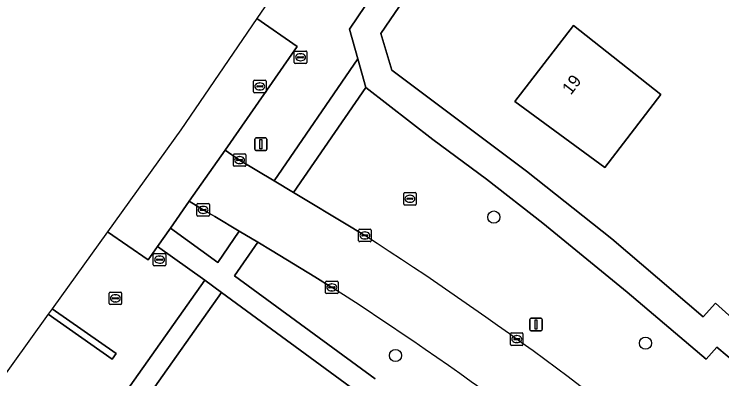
# Model space of a CAD drawing. Extents: x 158793 to 159888, y 384317 to 385256.
# Drawn here: x 159062 to 159118.9, y 384971.1 to 385000.3 of the extents above; entities that cross this region are included whole.
import ezdxf

# ---------------------------------------------------------------- set-up
doc = ezdxf.new("R2010")
doc.units = 0
for name, color, linetype in [('IMGEO_Berm_groen', 7, 'Continuous'), ('IMGEO_Boom', 7, 'Continuous'), ('IMGEO_Erf', 7, 'Continuous'), ('IMGEO_Groenvoorziening', 7, 'Continuous'), ('IMGEO_Kolk', 7, 'Continuous'), ('IMGEO_Lichtmast', 7, 'Continuous'), ('IMGEO_Muur', 7, 'Continuous'), ('IMGEO_Pand', 7, 'Continuous'), ('IMGEO_Pand_nummerreeks', 7, 'Continuous'), ('IMGEO_Rijbaan_lokaal_gesloten', 7, 'Continuous'), ('IMGEO_Rioolput', 7, 'Continuous'), ('IMGEO_Terreindeel_open', 7, 'Continuous'), ('IMGEO_Voetpad_gesloten', 7, 'Continuous'), ('IMGEO_Voetpad_open', 7, 'Continuous')]:
    doc.layers.add(name, color=color, linetype=linetype)

msp = doc.modelspace()

# ---------------------------------------------------------------- linework, layer by layer
at = {"layer": 'IMGEO_Berm_groen'}
for points in [[(159081.505, 384999.986), (159084.758, 384997.737), (159078.948, 384989.428), (159080.124, 384988.626), (159082.915, 384986.948), (159089.625, 384996.759), (159088.962, 384999.139), (159094.107, 385006.771), (159096.534, 385010.341), (159093.469, 385012.397), (159091.377, 385013.835), (159090.881, 385013.109), (159090.611, 385013.292)], [(159080.087, 384982.918), (159078.14, 384984.081), (159077.19, 384984.626), (159076.074, 384985.317), (159074.566, 384983.159), (159078.365, 384980.388)]]:
    msp.add_lwpolyline(points, close=True, dxfattribs=at)
for points in [[(159111.287, 384978.016), (159104.507, 384983.566), (159099.989, 384987.088), (159095.671, 384990.269), (159090.266, 384994.46), (159084.469, 384986.013), (159089.09, 384983.234), (159090.2, 384982.573)], [(159057.998, 384951.94), (159061.372, 384956.432), (159077.325, 384978.977), (159073.53, 384981.678), (159072.777, 384980.601), (159069.494, 384982.854), (159065.049, 384976.676), (159070.181, 384973.084), (159069.867, 384972.64), (159064.736, 384976.24), (159047.236, 384951.916), (159025.619, 384945.877)], [(159087.537, 384978.402), (159086.184, 384979.241), (159082.733, 384981.337), (159081.59, 384982.02), (159079.699, 384979.322), (159091.021, 384971.057)], [(159121.007, 384971.505), (159118.512, 384973.602), (159117.659, 384972.637), (159111.287, 384978.016)]]:
    msp.add_lwpolyline(points, dxfattribs=at)
for centre, radius, start, end in [((158927.55, 384730.894), 299.661, 49.95555, 57.12704), ((158937.977, 384744.917), 277.279, 49.89667, 57.35818)]:
    msp.add_arc(centre, radius, start, end, dxfattribs=at)
at = {"layer": 'IMGEO_Boom'}
for centre in [(159100.578, 384984.049), (159112.765, 384973.916), (159092.656, 384972.929)]:
    msp.add_circle(centre, 0.489, dxfattribs=at)
at = {"layer": 'IMGEO_Erf'}
msp.add_lwpolyline([(159151.5, 385087.223), (159146.569, 385079.985), (159135.306, 385063.376), (159135.41, 385063.302), (159118.837, 385038.88), (159111.535, 385028.137), (159091.494, 384998.786), (159092.362, 384995.835), (159103.204, 384987.734), (159110.076, 384982.302), (159117.408, 384976.04), (159118.4, 384977.13), (159120.786, 384975), (159124.18, 384971.909), (159124.279, 384971.818), (159127.169, 384969.189), (159127.349, 384969.38), (159127.296, 384969.43), (159129.774, 384972.033), (159131.929, 384969.989), (159129.462, 384967.367), (159129.341, 384967.231), (159131.486, 384965.091)], dxfattribs=at)
msp.add_lwpolyline([(159109.492, 384988.034), (159102.26, 384993.332), (159106.971, 384999.439), (159114.014, 384993.888)], close=True, dxfattribs=at)
at = {"layer": 'IMGEO_Groenvoorziening'}
msp.add_lwpolyline([(159089.828, 384969.813), (159078.675, 384977.983), (159060.224, 384951.955), (159062.885, 384947.902)], dxfattribs=at)
at = {"layer": 'IMGEO_Kolk'}
for p, q in [((159084.521, 384996.457), (159084.521, 384997.309)), ((159084.596, 384997.383), (159085.448, 384997.383)), ((159085.009, 384997.163), (159085.034, 384997.163)), ((159085.522, 384997.309), (159085.522, 384996.457)), ((159084.78, 384996.877), (159084.78, 384996.889)), ((159085.218, 384996.84), (159084.82, 384996.84)), ((159084.823, 384996.926), (159085.221, 384996.926)), ((159085.032, 384996.603), (159085.007, 384996.603)), ((159085.264, 384996.889), (159085.264, 384996.877)), ((159085.448, 384996.383), (159084.596, 384996.383)), ((159079.698, 384989.126), (159080.55, 384989.126)), ((159079.623, 384988.2), (159079.623, 384989.052)), ((159079.882, 384988.62), (159079.882, 384988.632)), ((159080.32, 384988.583), (159079.922, 384988.583)), ((159079.925, 384988.669), (159080.323, 384988.669)), ((159080.111, 384988.906), (159080.136, 384988.906)), ((159080.366, 384988.632), (159080.366, 384988.62)), ((159080.624, 384989.052), (159080.624, 384988.2)), ((159080.55, 384988.126), (159079.698, 384988.126)), ((159080.134, 384988.346), (159080.109, 384988.346)), ((159076.764, 384985.126), (159077.616, 384985.126)), ((159076.689, 384984.2), (159076.689, 384985.052)), ((159076.948, 384984.62), (159076.948, 384984.632)), ((159077.386, 384984.583), (159076.988, 384984.583)), ((159076.991, 384984.669), (159077.389, 384984.669)), ((159077.177, 384984.906), (159077.202, 384984.906)), ((159077.432, 384984.632), (159077.432, 384984.62)), ((159077.69, 384985.052), (159077.69, 384984.2)), ((159077.616, 384984.126), (159076.764, 384984.126)), ((159077.2, 384984.346), (159077.175, 384984.346)), ((159089.699, 384982.147), (159089.699, 384982.999)), ((159089.774, 384983.073), (159090.626, 384983.073)), ((159090.187, 384982.853), (159090.212, 384982.853)), ((159090.7, 384982.999), (159090.7, 384982.147)), ((159089.958, 384982.567), (159089.958, 384982.579)), ((159090.396, 384982.53), (159089.998, 384982.53)), ((159090.001, 384982.616), (159090.399, 384982.616)), ((159090.21, 384982.293), (159090.185, 384982.293)), ((159090.442, 384982.579), (159090.442, 384982.567)), ((159090.626, 384982.073), (159089.774, 384982.073)), ((159073.256, 384981.129), (159074.108, 384981.129)), ((159073.181, 384980.203), (159073.181, 384981.055)), ((159073.44, 384980.623), (159073.44, 384980.635)), ((159073.878, 384980.586), (159073.48, 384980.586)), ((159073.483, 384980.672), (159073.881, 384980.672)), ((159073.669, 384980.909), (159073.694, 384980.909)), ((159073.924, 384980.635), (159073.924, 384980.623)), ((159074.182, 384981.055), (159074.182, 384980.203)), ((159074.108, 384980.129), (159073.256, 384980.129)), ((159073.692, 384980.349), (159073.667, 384980.349)), ((159087.036, 384977.976), (159087.036, 384978.828)), ((159087.111, 384978.902), (159087.963, 384978.902)), ((159088.037, 384978.828), (159088.037, 384977.976)), ((159087.295, 384978.396), (159087.295, 384978.408)), ((159087.733, 384978.359), (159087.335, 384978.359)), ((159087.338, 384978.445), (159087.736, 384978.445)), ((159087.524, 384978.682), (159087.549, 384978.682)), ((159087.779, 384978.408), (159087.779, 384978.396)), ((159087.963, 384977.902), (159087.111, 384977.902)), ((159087.547, 384978.122), (159087.522, 384978.122)), ((159101.915, 384973.818), (159101.915, 384974.67)), ((159101.99, 384974.744), (159102.842, 384974.744)), ((159102.217, 384974.287), (159102.615, 384974.287)), ((159102.403, 384974.524), (159102.428, 384974.524)), ((159102.916, 384974.67), (159102.916, 384973.818)), ((159102.842, 384973.744), (159101.99, 384973.744)), ((159102.174, 384974.238), (159102.174, 384974.25)), ((159102.612, 384974.201), (159102.214, 384974.201)), ((159102.426, 384973.964), (159102.401, 384973.964)), ((159102.658, 384974.25), (159102.658, 384974.238))]:
    msp.add_line(p, q, dxfattribs=at)
for points in [[(159084.521, 384996.457), (159084.521, 384997.309)], [(159084.596, 384997.383), (159085.448, 384997.383)], [(159085.522, 384997.309), (159085.522, 384996.457)], [(159085.448, 384996.383), (159084.596, 384996.383)], [(159079.698, 384989.126), (159080.55, 384989.126)], [(159079.623, 384988.2), (159079.623, 384989.052)], [(159080.624, 384989.052), (159080.624, 384988.2)], [(159080.55, 384988.126), (159079.698, 384988.126)], [(159076.764, 384985.126), (159077.616, 384985.126)], [(159076.689, 384984.2), (159076.689, 384985.052)], [(159077.69, 384985.052), (159077.69, 384984.2)], [(159077.616, 384984.126), (159076.764, 384984.126)], [(159089.699, 384982.147), (159089.699, 384982.999)], [(159089.774, 384983.073), (159090.626, 384983.073)], [(159090.7, 384982.999), (159090.7, 384982.147)], [(159090.626, 384982.073), (159089.774, 384982.073)], [(159073.256, 384981.129), (159074.108, 384981.129)], [(159073.181, 384980.203), (159073.181, 384981.055)], [(159074.182, 384981.055), (159074.182, 384980.203)], [(159074.108, 384980.129), (159073.256, 384980.129)], [(159087.036, 384977.976), (159087.036, 384978.828)], [(159087.111, 384978.902), (159087.963, 384978.902)], [(159088.037, 384978.828), (159088.037, 384977.976)], [(159087.963, 384977.902), (159087.111, 384977.902)], [(159101.915, 384973.818), (159101.915, 384974.67)], [(159101.99, 384974.744), (159102.842, 384974.744)], [(159102.916, 384974.67), (159102.916, 384973.818)], [(159102.842, 384973.744), (159101.99, 384973.744)]]:
    msp.add_lwpolyline(points, dxfattribs=at)
for centre, radius, start, end in [((159084.598, 384997.307), 0.0765, 91.552, 178.448), ((159084.598, 384997.307), 0.0765, 91.552, 178.448), ((159085.446, 384997.307), 0.0765, 1.552, 88.448), ((159085.446, 384997.307), 0.0765, 1.552, 88.448), ((159084.82, 384996.886), 0.0403, 85.8775, 175.7526), ((159084.817, 384996.876), 0.0366, 178.938, 274.7102), ((159085.221, 384996.883), 0.043, 264.8664, 352.4533), ((159085.225, 384996.888), 0.0386, 1.7309, 96.639), ((159084.598, 384996.459), 0.0765, 181.552, 268.448), ((159084.598, 384996.459), 0.0765, 181.552, 268.448), ((159085.446, 384996.459), 0.0765, 271.552, 358.448), ((159085.446, 384996.459), 0.0765, 271.552, 358.448), ((159079.7, 384989.05), 0.0765, 91.552, 178.448), ((159079.7, 384989.05), 0.0765, 91.552, 178.448), ((159080.548, 384989.05), 0.0765, 1.552, 88.448), ((159080.548, 384989.05), 0.0765, 1.552, 88.448), ((159079.922, 384988.629), 0.0403, 85.8775, 175.7526), ((159079.919, 384988.619), 0.0366, 178.938, 274.7102), ((159080.323, 384988.626), 0.043, 264.8664, 352.4533), ((159080.327, 384988.631), 0.0386, 1.7309, 96.639), ((159079.7, 384988.202), 0.0765, 181.552, 268.448), ((159079.7, 384988.202), 0.0765, 181.552, 268.448), ((159080.548, 384988.202), 0.0765, 271.552, 358.448), ((159080.548, 384988.202), 0.0765, 271.552, 358.448), ((159076.766, 384985.05), 0.0765, 91.552, 178.448), ((159076.766, 384985.05), 0.0765, 91.552, 178.448), ((159077.614, 384985.05), 0.0765, 1.552, 88.448), ((159077.614, 384985.05), 0.0765, 1.552, 88.448), ((159076.988, 384984.629), 0.0403, 85.8775, 175.7526), ((159076.985, 384984.619), 0.0366, 178.938, 274.7102), ((159077.389, 384984.626), 0.043, 264.8664, 352.4533), ((159077.393, 384984.631), 0.0386, 1.7309, 96.639), ((159076.766, 384984.202), 0.0765, 181.552, 268.448), ((159076.766, 384984.202), 0.0765, 181.552, 268.448), ((159077.614, 384984.202), 0.0765, 271.552, 358.448), ((159077.614, 384984.202), 0.0765, 271.552, 358.448), ((159089.776, 384982.997), 0.0765, 91.552, 178.448), ((159089.776, 384982.997), 0.0765, 91.552, 178.448), ((159090.624, 384982.997), 0.0765, 1.552, 88.448), ((159090.624, 384982.997), 0.0765, 1.552, 88.448), ((159089.998, 384982.576), 0.0403, 85.8775, 175.7526), ((159089.995, 384982.566), 0.0366, 178.938, 274.7102), ((159090.399, 384982.573), 0.043, 264.8664, 352.4533), ((159090.403, 384982.578), 0.0386, 1.7309, 96.639), ((159089.776, 384982.149), 0.0765, 181.552, 268.448), ((159089.776, 384982.149), 0.0765, 181.552, 268.448), ((159090.624, 384982.149), 0.0765, 271.552, 358.448), ((159090.624, 384982.149), 0.0765, 271.552, 358.448), ((159073.258, 384981.053), 0.0765, 91.552, 178.448), ((159073.258, 384981.053), 0.0765, 91.552, 178.448), ((159074.106, 384981.053), 0.0765, 1.552, 88.448), ((159074.106, 384981.053), 0.0765, 1.552, 88.448), ((159073.48, 384980.632), 0.0403, 85.8775, 175.7526), ((159073.477, 384980.622), 0.0366, 178.938, 274.7102), ((159073.881, 384980.629), 0.043, 264.8664, 352.4533), ((159073.885, 384980.634), 0.0386, 1.7309, 96.639), ((159073.258, 384980.205), 0.0765, 181.552, 268.448), ((159073.258, 384980.205), 0.0765, 181.552, 268.448), ((159074.106, 384980.205), 0.0765, 271.552, 358.448), ((159074.106, 384980.205), 0.0765, 271.552, 358.448), ((159087.113, 384978.826), 0.0765, 91.552, 178.448), ((159087.113, 384978.826), 0.0765, 91.552, 178.448), ((159087.961, 384978.826), 0.0765, 1.552, 88.448), ((159087.961, 384978.826), 0.0765, 1.552, 88.448), ((159087.335, 384978.405), 0.0403, 85.8775, 175.7526), ((159087.332, 384978.395), 0.0366, 178.938, 274.7102), ((159087.736, 384978.402), 0.043, 264.8664, 352.4533), ((159087.74, 384978.407), 0.0386, 1.7309, 96.639), ((159087.113, 384977.978), 0.0765, 181.552, 268.448), ((159087.113, 384977.978), 0.0765, 181.552, 268.448), ((159087.961, 384977.978), 0.0765, 271.552, 358.448), ((159087.961, 384977.978), 0.0765, 271.552, 358.448), ((159101.992, 384974.668), 0.0765, 91.552, 178.448), ((159101.992, 384974.668), 0.0765, 91.552, 178.448), ((159102.214, 384974.247), 0.0403, 85.8775, 175.7526), ((159102.619, 384974.249), 0.0386, 1.7309, 96.639), ((159102.84, 384974.668), 0.0765, 1.552, 88.448), ((159102.84, 384974.668), 0.0765, 1.552, 88.448), ((159101.992, 384973.82), 0.0765, 181.552, 268.448), ((159101.992, 384973.82), 0.0765, 181.552, 268.448), ((159102.211, 384974.237), 0.0366, 178.938, 274.7102), ((159102.615, 384974.244), 0.043, 264.8664, 352.4533), ((159102.84, 384973.82), 0.0765, 271.552, 358.448), ((159102.84, 384973.82), 0.0765, 271.552, 358.448)]:
    msp.add_arc(centre, radius, start, end, dxfattribs=at)
for centre, major_axis, ratio, start_param, end_param in [((159085.008, 384996.883), (-0.387, 0.002), 0.722429, 4.712389, 7.853982), ((159085.033, 384996.883), (-0.39, 0.002), 0.717154, 1.570796, 4.712389), ((159080.11, 384988.626), (-0.387, 0.002), 0.722429, 4.712389, 7.853982), ((159080.135, 384988.626), (-0.39, 0.002), 0.717154, 1.570796, 4.712389), ((159077.176, 384984.626), (-0.387, 0.002), 0.722429, 4.712389, 7.853982), ((159077.201, 384984.626), (-0.39, 0.002), 0.717154, 1.570796, 4.712389), ((159090.186, 384982.573), (-0.387, 0.002), 0.722429, 4.712389, 7.853982), ((159090.211, 384982.573), (-0.39, 0.002), 0.717154, 1.570796, 4.712389), ((159073.668, 384980.629), (-0.387, 0.002), 0.722429, 4.712389, 7.853982), ((159073.693, 384980.629), (-0.39, 0.002), 0.717154, 1.570796, 4.712389), ((159087.523, 384978.402), (-0.387, 0.002), 0.722429, 4.712389, 7.853982), ((159087.548, 384978.402), (-0.39, 0.002), 0.717154, 1.570796, 4.712389), ((159102.402, 384974.244), (-0.387, 0.002), 0.722429, 4.712389, 7.853982), ((159102.427, 384974.244), (-0.39, 0.002), 0.717154, 1.570796, 4.712389)]:
    msp.add_ellipse(centre, major_axis=major_axis, ratio=ratio, start_param=start_param, end_param=end_param, dxfattribs=at)
at = {"layer": 'IMGEO_Lichtmast'}
for p, q in [((159081.334, 384989.501), (159081.334, 384990.301)), ((159081.334, 384990.301), (159081.334, 384989.501)), ((159081.434, 384990.401), (159082.224, 384990.401)), ((159082.224, 384990.401), (159081.434, 384990.401)), ((159082.324, 384990.301), (159082.324, 384989.501)), ((159082.324, 384989.501), (159082.324, 384990.301)), ((159082.224, 384989.401), (159081.434, 384989.401)), ((159081.434, 384989.401), (159082.224, 384989.401)), ((159103.466, 384975.016), (159103.466, 384975.816)), ((159103.466, 384975.816), (159103.466, 384975.016)), ((159103.566, 384975.916), (159104.356, 384975.916)), ((159104.356, 384975.916), (159103.566, 384975.916)), ((159104.456, 384975.816), (159104.456, 384975.016)), ((159104.456, 384975.016), (159104.456, 384975.816)), ((159104.356, 384974.916), (159103.566, 384974.916)), ((159103.566, 384974.916), (159104.356, 384974.916))]:
    msp.add_line(p, q, dxfattribs=at)
for points in [[(159081.754, 384990.276), (159081.904, 384990.276), (159081.904, 384989.526), (159081.754, 384989.526), (159081.754, 384990.276)], [(159103.886, 384975.791), (159104.036, 384975.791), (159104.036, 384975.041), (159103.886, 384975.041), (159103.886, 384975.791)]]:
    msp.add_lwpolyline(points, dxfattribs=at)
for centre, start, end in [((159081.434, 384990.301), 90, 180), ((159081.434, 384990.301), 90, 180), ((159082.224, 384990.301), 0, 90), ((159082.224, 384990.301), 360, 90), ((159081.434, 384989.501), 180, 270), ((159081.434, 384989.501), 180, 270), ((159082.224, 384989.501), 270, 0), ((159082.224, 384989.501), 270, 0), ((159103.566, 384975.816), 90, 180), ((159103.566, 384975.816), 90, 180), ((159104.356, 384975.816), 0, 90), ((159104.356, 384975.816), 360, 90), ((159103.566, 384975.016), 180, 270), ((159103.566, 384975.016), 180, 270), ((159104.356, 384975.016), 270, 0), ((159104.356, 384975.016), 270, 0)]:
    msp.add_arc(centre, 0.1, start, end, dxfattribs=at)
at = {"layer": 'IMGEO_Muur'}
msp.add_lwpolyline([(159065.049, 384976.676), (159064.736, 384976.24), (159069.867, 384972.64), (159070.181, 384973.084)], close=True, dxfattribs=at)
at = {"layer": 'IMGEO_Pand'}
msp.add_lwpolyline([(159109.492, 384988.034), (159114.014, 384993.888), (159106.971, 384999.439), (159102.26, 384993.332)], close=True, dxfattribs=at)
at = {"layer": 'IMGEO_Rijbaan_lokaal_gesloten'}
msp.add_lwpolyline([(159090.2, 384982.573), (159089.09, 384983.234), (159084.469, 384986.013), (159082.915, 384986.948), (159080.124, 384988.626), (159078.948, 384989.428), (159076.074, 384985.317), (159077.19, 384984.626), (159078.14, 384984.081), (159080.087, 384982.918), (159081.59, 384982.02), (159082.733, 384981.337), (159086.184, 384979.241), (159087.537, 384978.402)], dxfattribs=at)
for centre, radius, start, end in [((158927.55, 384730.894), 299.661, 49.95555, 57.12704), ((158937.977, 384744.917), 277.279, 49.89667, 57.35818)]:
    msp.add_arc(centre, radius, start, end, dxfattribs=at)
at = {"layer": 'IMGEO_Rioolput'}
for p, q in [((159081.247, 384994.113), (159081.247, 384994.965)), ((159081.322, 384995.039), (159082.174, 384995.039)), ((159081.735, 384994.819), (159081.76, 384994.819)), ((159082.248, 384994.965), (159082.248, 384994.113)), ((159081.506, 384994.533), (159081.506, 384994.545)), ((159081.944, 384994.496), (159081.546, 384994.496)), ((159081.549, 384994.582), (159081.947, 384994.582)), ((159081.758, 384994.259), (159081.733, 384994.259)), ((159081.99, 384994.545), (159081.99, 384994.533)), ((159082.174, 384994.039), (159081.322, 384994.039)), ((159093.324, 384985.09), (159093.324, 384985.942)), ((159093.399, 384986.016), (159094.251, 384986.016)), ((159093.812, 384985.796), (159093.837, 384985.796)), ((159094.325, 384985.942), (159094.325, 384985.09)), ((159093.583, 384985.51), (159093.583, 384985.522)), ((159094.021, 384985.473), (159093.623, 384985.473)), ((159093.626, 384985.559), (159094.024, 384985.559)), ((159093.835, 384985.236), (159093.81, 384985.236)), ((159094.067, 384985.522), (159094.067, 384985.51)), ((159094.251, 384985.016), (159093.399, 384985.016)), ((159069.632, 384977.096), (159069.632, 384977.948)), ((159069.707, 384978.022), (159070.559, 384978.022)), ((159070.12, 384977.802), (159070.145, 384977.802)), ((159070.633, 384977.948), (159070.633, 384977.096)), ((159069.891, 384977.516), (159069.891, 384977.528)), ((159070.329, 384977.479), (159069.931, 384977.479)), ((159069.934, 384977.565), (159070.332, 384977.565)), ((159070.143, 384977.242), (159070.118, 384977.242)), ((159070.375, 384977.528), (159070.375, 384977.516)), ((159070.559, 384977.022), (159069.707, 384977.022))]:
    msp.add_line(p, q, dxfattribs=at)
for points in [[(159081.247, 384994.113), (159081.247, 384994.965)], [(159081.322, 384995.039), (159082.174, 384995.039)], [(159082.248, 384994.965), (159082.248, 384994.113)], [(159082.174, 384994.039), (159081.322, 384994.039)], [(159093.324, 384985.09), (159093.324, 384985.942)], [(159093.399, 384986.016), (159094.251, 384986.016)], [(159094.325, 384985.942), (159094.325, 384985.09)], [(159094.251, 384985.016), (159093.399, 384985.016)], [(159069.632, 384977.096), (159069.632, 384977.948)], [(159069.707, 384978.022), (159070.559, 384978.022)], [(159070.633, 384977.948), (159070.633, 384977.096)], [(159070.559, 384977.022), (159069.707, 384977.022)]]:
    msp.add_lwpolyline(points, dxfattribs=at)
for centre, radius, start, end in [((159081.324, 384994.963), 0.0765, 91.552, 178.448), ((159081.324, 384994.963), 0.0765, 91.552, 178.448), ((159082.172, 384994.963), 0.0765, 1.552, 88.448), ((159082.172, 384994.963), 0.0765, 1.552, 88.448), ((159081.546, 384994.542), 0.0403, 85.8775, 175.7526), ((159081.543, 384994.532), 0.0366, 178.938, 274.7102), ((159081.947, 384994.539), 0.043, 264.8664, 352.4533), ((159081.951, 384994.544), 0.0386, 1.7309, 96.639), ((159081.324, 384994.115), 0.0765, 181.552, 268.448), ((159081.324, 384994.115), 0.0765, 181.552, 268.448), ((159082.172, 384994.115), 0.0765, 271.552, 358.448), ((159082.172, 384994.115), 0.0765, 271.552, 358.448), ((159093.401, 384985.94), 0.0765, 91.552, 178.448), ((159093.401, 384985.94), 0.0765, 91.552, 178.448), ((159094.249, 384985.94), 0.0765, 1.552, 88.448), ((159094.249, 384985.94), 0.0765, 1.552, 88.448), ((159093.401, 384985.092), 0.0765, 181.552, 268.448), ((159093.401, 384985.092), 0.0765, 181.552, 268.448), ((159093.623, 384985.519), 0.0403, 85.8775, 175.7526), ((159093.62, 384985.509), 0.0366, 178.938, 274.7102), ((159094.024, 384985.516), 0.043, 264.8664, 352.4533), ((159094.028, 384985.521), 0.0386, 1.7309, 96.639), ((159094.249, 384985.092), 0.0765, 271.552, 358.448), ((159094.249, 384985.092), 0.0765, 271.552, 358.448), ((159069.709, 384977.946), 0.0765, 91.552, 178.448), ((159069.709, 384977.946), 0.0765, 91.552, 178.448), ((159070.557, 384977.946), 0.0765, 1.552, 88.448), ((159070.557, 384977.946), 0.0765, 1.552, 88.448), ((159069.931, 384977.525), 0.0403, 85.8775, 175.7526), ((159069.928, 384977.515), 0.0366, 178.938, 274.7102), ((159070.332, 384977.522), 0.043, 264.8664, 352.4533), ((159070.336, 384977.527), 0.0386, 1.7309, 96.639), ((159069.709, 384977.098), 0.0765, 181.552, 268.448), ((159069.709, 384977.098), 0.0765, 181.552, 268.448), ((159070.557, 384977.098), 0.0765, 271.552, 358.448), ((159070.557, 384977.098), 0.0765, 271.552, 358.448)]:
    msp.add_arc(centre, radius, start, end, dxfattribs=at)
for centre, major_axis, ratio, start_param, end_param in [((159081.734, 384994.539), (-0.387, 0.002), 0.722429, 4.712389, 7.853982), ((159081.759, 384994.539), (-0.39, 0.002), 0.717154, 1.570796, 4.712389), ((159093.811, 384985.516), (-0.387, 0.002), 0.722429, 4.712389, 7.853982), ((159093.836, 384985.516), (-0.39, 0.002), 0.717154, 1.570796, 4.712389), ((159070.119, 384977.522), (-0.387, 0.002), 0.722429, 4.712389, 7.853982), ((159070.144, 384977.522), (-0.39, 0.002), 0.717154, 1.570796, 4.712389)]:
    msp.add_ellipse(centre, major_axis=major_axis, ratio=ratio, start_param=start_param, end_param=end_param, dxfattribs=at)
at = {"layer": 'IMGEO_Terreindeel_open'}
msp.add_lwpolyline([(159069.494, 384982.854), (159072.777, 384980.601), (159073.53, 384981.678), (159074.566, 384983.159), (159076.074, 384985.317), (159078.948, 384989.428), (159084.758, 384997.737), (159081.505, 384999.986), (159075.391, 384991.051)], close=True, dxfattribs=at)
at = {"layer": 'IMGEO_Voetpad_gesloten'}
for points in [[(159091.021, 384971.057), (159079.699, 384979.322), (159081.59, 384982.02), (159080.087, 384982.918), (159078.365, 384980.388), (159074.566, 384983.159), (159073.53, 384981.678), (159077.325, 384978.977), (159078.675, 384977.983), (159089.828, 384969.813)], [(159059.079, 384950.508), (159061.814, 384946.346), (159063.774, 384943.363), (159064.012, 384943.519), (159064.372, 384942.983), (159065.557, 384943.772), (159065.175, 384944.415), (159062.885, 384947.902), (159060.224, 384951.955), (159078.675, 384977.983), (159077.325, 384978.977), (159061.372, 384956.432), (159057.998, 384951.94)]]:
    msp.add_lwpolyline(points, dxfattribs=at)
at = {"layer": 'IMGEO_Voetpad_open'}
for points in [[(159131.486, 384965.091), (159129.341, 384967.231), (159129.462, 384967.367), (159127.349, 384969.38), (159127.169, 384969.189), (159124.279, 384971.818), (159124.18, 384971.909), (159120.786, 384975), (159118.4, 384977.13), (159117.408, 384976.04), (159110.076, 384982.302), (159103.204, 384987.734), (159092.362, 384995.835), (159091.494, 384998.786), (159111.535, 385028.137), (159118.837, 385038.88), (159135.41, 385063.302), (159135.306, 385063.376), (159146.569, 385079.985), (159151.5, 385087.223)], [(159090.611, 385013.292), (159090.881, 385013.109), (159091.377, 385013.835), (159093.469, 385012.397), (159096.534, 385010.341), (159094.107, 385006.771), (159088.962, 384999.139), (159089.625, 384996.759), (159090.266, 384994.46), (159095.671, 384990.269), (159099.989, 384987.088), (159104.507, 384983.566), (159111.287, 384978.016), (159117.659, 384972.637), (159118.512, 384973.602), (159121.007, 384971.505)]]:
    msp.add_lwpolyline(points, dxfattribs=at)
msp.add_lwpolyline([(159090.266, 384994.46), (159089.625, 384996.759), (159082.915, 384986.948), (159084.469, 384986.013)], close=True, dxfattribs=at)

# ---------------------------------------------------------------- texts
at = {"layer": 'IMGEO_Pand_nummerreeks'}
msp.add_text('19', height=1, rotation=52.3531, dxfattribs=at).set_placement((159106.764, 384993.8))

doc.saveas('drawing.dxf')
